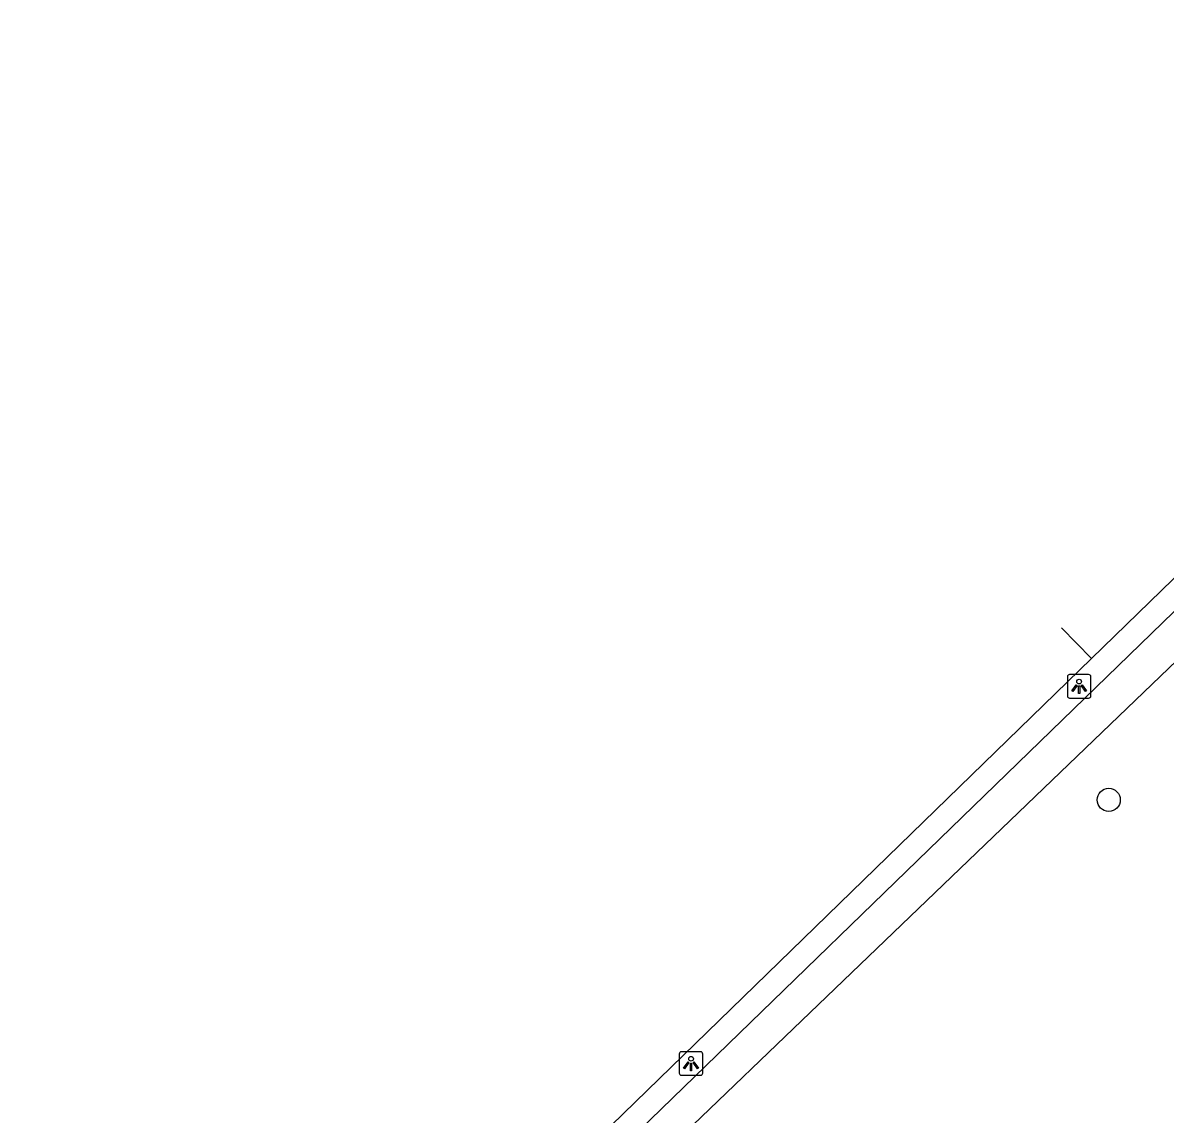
# Model space of a CAD drawing. Extents: x 156414 to 157775, y 382335 to 383765.
# Drawn here: x 156461 to 156509.46, y 383395.5 to 383441.8 of the extents above; entities that cross this region are included whole.
import ezdxf

# ---------------------------------------------------------------- set-up
doc = ezdxf.new("R2010")
doc.units = 0
for name, color, linetype in [('IMGEO_Boom', 7, 'Continuous'), ('IMGEO_Fietspad_gesloten', 7, 'Continuous'), ('IMGEO_Lichtpunt', 7, 'Continuous'), ('IMGEO_Voetpad_onverhard', 7, 'Continuous')]:
    doc.layers.add(name, color=color, linetype=linetype)

msp = doc.modelspace()

# ---------------------------------------------------------------- linework, layer by layer
at = {"layer": 'IMGEO_Boom'}
msp.add_circle((156507.071, 383408.834), 0.489, dxfattribs=at)
at = {"layer": 'IMGEO_Fietspad_gesloten'}
for points in [[(156506.343, 383414.827), (156527.538, 383435.428), (156533.937, 383441.8)], [(156505.069, 383416.138), (156506.343, 383414.827)], [(156460.997, 383370.75), (156506.343, 383414.827)]]:
    msp.add_lwpolyline(points, dxfattribs=at)
at = {"layer": 'IMGEO_Lichtpunt'}
for p, q in [((156506.216, 383414.149), (156505.408, 383414.149)), ((156506.216, 383414.149), (156505.408, 383414.149)), ((156505.314, 383414.054), (156505.314, 383413.247)), ((156505.314, 383414.054), (156505.314, 383413.247)), ((156506.31, 383413.247), (156506.31, 383414.054)), ((156506.31, 383413.247), (156506.31, 383414.054)), ((156505.408, 383413.153), (156506.216, 383413.153)), ((156505.408, 383413.153), (156506.216, 383413.153)), ((156489.749, 383398.145), (156488.941, 383398.145)), ((156489.749, 383398.145), (156488.941, 383398.145)), ((156488.847, 383398.05), (156488.847, 383397.243)), ((156488.847, 383398.05), (156488.847, 383397.243)), ((156489.843, 383397.243), (156489.843, 383398.05)), ((156489.843, 383397.243), (156489.843, 383398.05)), ((156488.941, 383397.149), (156489.749, 383397.149)), ((156488.941, 383397.149), (156489.749, 383397.149))]:
    msp.add_line(p, q, dxfattribs=at)
for points in [[(156505.688, 383413.718), (156505.727, 383413.69), (156505.539, 383413.428), (156505.501, 383413.455), (156505.688, 383413.718)], [(156505.79, 383413.67), (156505.837, 383413.67), (156505.837, 383413.348), (156505.79, 383413.348), (156505.79, 383413.67)], [(156505.9, 383413.69), (156505.938, 383413.717), (156506.125, 383413.455), (156506.086, 383413.427), (156505.9, 383413.69)], [(156489.221, 383397.714), (156489.26, 383397.686), (156489.072, 383397.424), (156489.034, 383397.451), (156489.221, 383397.714)], [(156489.323, 383397.666), (156489.37, 383397.666), (156489.37, 383397.344), (156489.323, 383397.344), (156489.323, 383397.666)], [(156489.433, 383397.686), (156489.471, 383397.713), (156489.658, 383397.451), (156489.619, 383397.423), (156489.433, 383397.686)]]:
    msp.add_lwpolyline(points, dxfattribs=at)
for centre in [(156505.813, 383413.852), (156489.346, 383397.848)]:
    msp.add_circle(centre, 0.0994, dxfattribs=at)
for centre, start, end in [((156505.408, 383414.054), 90, 180), ((156505.408, 383414.054), 90, 180), ((156506.216, 383414.054), 0, 90), ((156506.216, 383414.054), 0, 90), ((156505.408, 383413.247), 180, 270), ((156505.408, 383413.247), 180, 270), ((156506.216, 383413.247), 270, 0), ((156506.216, 383413.247), 270, 360), ((156488.941, 383398.05), 90, 180), ((156488.941, 383398.05), 90, 180), ((156489.749, 383398.05), 0, 90), ((156489.749, 383398.05), 0, 90), ((156488.941, 383397.243), 180, 270), ((156488.941, 383397.243), 180, 270), ((156489.749, 383397.243), 270, 0), ((156489.749, 383397.243), 270, 360)]:
    msp.add_arc(centre, 0.0946, start, end, dxfattribs=at)
at = {"layer": 'IMGEO_Voetpad_onverhard'}
for points in [[(156530.986, 383417.592), (156528.263, 383434.685), (156462.56, 383370.955), (156462.099, 383370.77), (156460.997, 383370.75)], [(156464.134, 383370.601), (156479.872, 383385.863), (156527.317, 383431.407), (156529.257, 383419.224)]]:
    msp.add_lwpolyline(points, dxfattribs=at)

doc.saveas('drawing.dxf')
